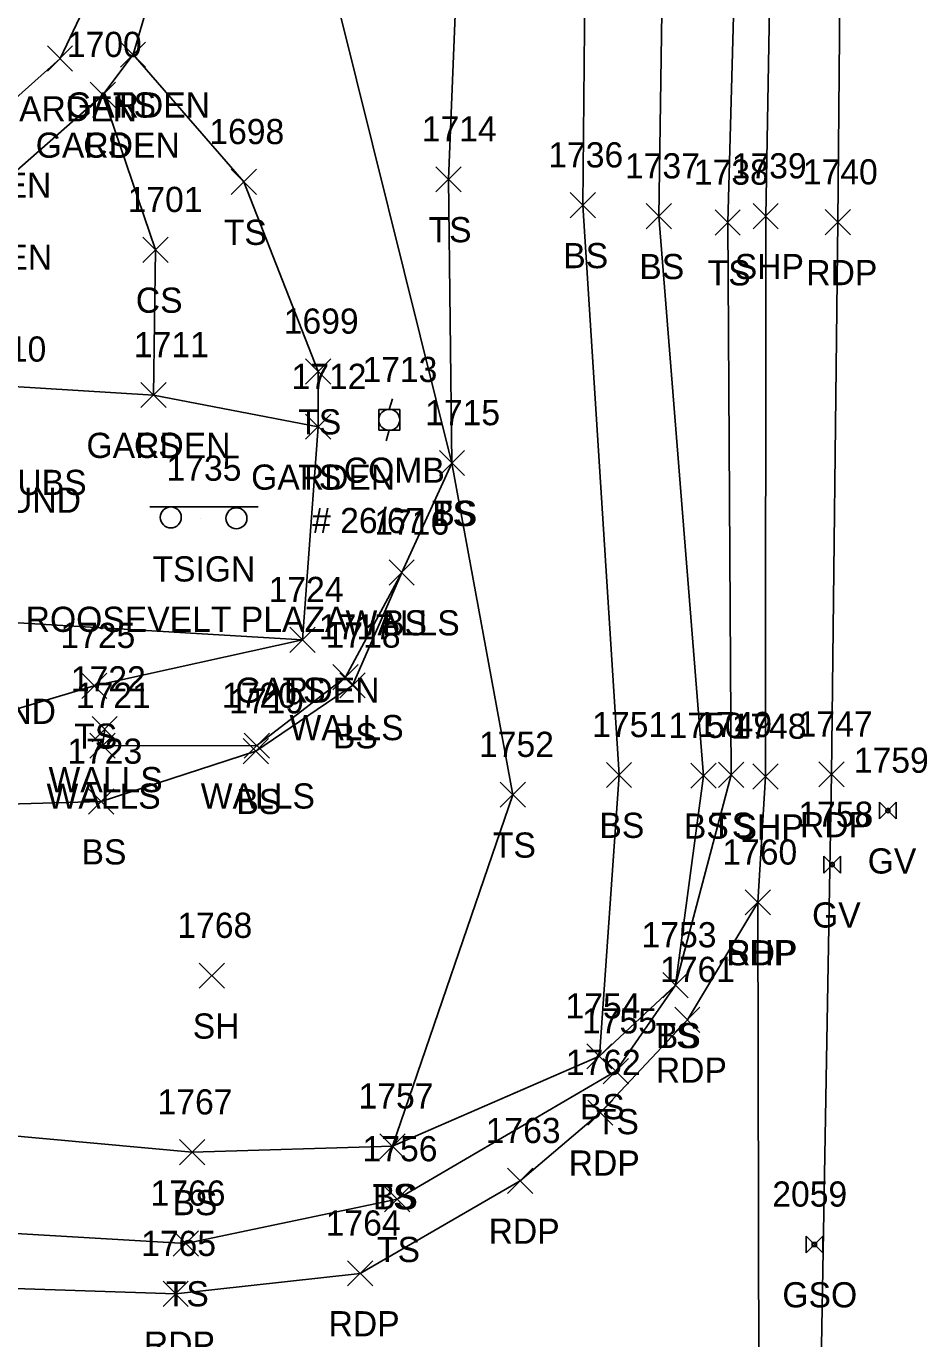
# Model space of a CAD drawing. Extents: x 1462089 to 1464015, y 730534 to 736144.
# Drawn here: x 1463139.5 to 1463210.3, y 735004.8 to 735109.1 of the extents above; entities that cross this region are included whole.
import ezdxf

# ---------------------------------------------------------------- set-up
doc = ezdxf.new("R2010")
doc.units = 0
for name, color, linetype in [('L_A', 7, 'Continuous'), ('L_C', 7, 'Continuous'), ('L_I', 7, 'Continuous'), ('L_TIC', 7, 'Continuous'), ('LAPB', 7, 'Continuous'), ('LELB', 7, 'Continuous'), ('LWS', 7, 'Continuous'), ('P_A', 7, 'Continuous'), ('P_I', 7, 'Continuous'), ('P_TIC', 7, 'Continuous'), ('PET', 7, 'Continuous'), ('PSP', 7, 'Continuous'), ('S_A', 7, 'Continuous'), ('S_C', 7, 'Continuous'), ('S_I', 7, 'Continuous'), ('SSGN', 7, 'Continuous'), ('U_A', 7, 'Continuous'), ('U_C', 7, 'Continuous'), ('U_I', 7, 'Continuous'), ('UGV', 7, 'Continuous'), ('UP', 7, 'Continuous'), ('UWV', 7, 'Continuous')]:
    doc.layers.add(name, color=color, linetype=linetype)

msp = doc.modelspace()

# ---------------------------------------------------------------- linework, layer by layer
at = {"layer": 'L_TIC'}
for points in [[(1463147.03, 735105.81), (1463149.03, 735107.81)], [(1463149.03, 735105.81), (1463147.03, 735107.81)], [(1463147.03, 735105.81), (1463149.03, 735107.81)], [(1463149.03, 735105.81), (1463147.03, 735107.81)], [(1463141.23, 735105.5), (1463143.23, 735107.5)], [(1463143.23, 735105.5), (1463141.23, 735107.5)], [(1463144.63, 735102.62), (1463146.63, 735104.62)], [(1463146.63, 735102.62), (1463144.63, 735104.62)], [(1463144.63, 735102.62), (1463146.63, 735104.62)], [(1463146.63, 735102.62), (1463144.63, 735104.62)], [(1463155.83, 735095.7), (1463157.83, 735097.7)], [(1463157.83, 735095.7), (1463155.83, 735097.7)], [(1463172.09, 735095.91), (1463174.09, 735097.91)], [(1463174.09, 735095.91), (1463172.09, 735097.91)], [(1463182.76, 735093.85), (1463184.76, 735095.85)], [(1463184.76, 735093.85), (1463182.76, 735095.85)], [(1463188.79, 735092.98), (1463190.79, 735094.98)], [(1463190.79, 735092.98), (1463188.79, 735094.98)], [(1463194.26, 735092.48), (1463196.26, 735094.48)], [(1463196.26, 735092.48), (1463194.26, 735094.48)], [(1463148.81, 735090.31), (1463150.81, 735092.31)], [(1463150.81, 735090.31), (1463148.81, 735092.31)], [(1463161.74, 735080.65), (1463163.74, 735082.65)], [(1463163.74, 735080.65), (1463161.74, 735082.65)], [(1463148.66, 735078.78), (1463150.66, 735080.78)], [(1463150.66, 735078.78), (1463148.66, 735080.78)], [(1463148.66, 735078.78), (1463150.66, 735080.78)], [(1463150.66, 735078.78), (1463148.66, 735080.78)], [(1463161.74, 735076.26), (1463163.74, 735078.26)], [(1463163.74, 735076.26), (1463161.74, 735078.26)], [(1463161.74, 735076.26), (1463163.74, 735078.26)], [(1463163.74, 735076.26), (1463161.74, 735078.26)], [(1463172.36, 735073.38), (1463174.36, 735075.38)], [(1463174.36, 735073.38), (1463172.36, 735075.38)], [(1463172.36, 735073.38), (1463174.36, 735075.38)], [(1463174.36, 735073.38), (1463172.36, 735075.38)], [(1463168.37, 735064.69), (1463170.37, 735066.69)], [(1463170.37, 735064.69), (1463168.37, 735066.69)], [(1463168.37, 735064.69), (1463170.37, 735066.69)], [(1463170.37, 735064.69), (1463168.37, 735066.69)], [(1463160.49, 735059.34), (1463162.49, 735061.34)], [(1463162.49, 735059.34), (1463160.49, 735061.34)], [(1463160.49, 735059.34), (1463162.49, 735061.34)], [(1463162.49, 735059.34), (1463160.49, 735061.34)], [(1463143.95, 735055.69), (1463145.95, 735057.69)], [(1463145.95, 735055.69), (1463143.95, 735057.69)], [(1463163.91, 735056.37), (1463165.91, 735058.37)], [(1463165.91, 735056.37), (1463163.91, 735058.37)], [(1463164.46, 735055.72), (1463166.46, 735057.72)], [(1463166.46, 735055.72), (1463164.46, 735057.72)], [(1463144.78, 735052.24), (1463146.78, 735054.24)], [(1463146.78, 735052.24), (1463144.78, 735054.24)], [(1463144.61, 735050.93), (1463146.61, 735052.93)], [(1463146.61, 735050.93), (1463144.61, 735052.93)], [(1463156.79, 735050.5), (1463158.79, 735052.5)], [(1463158.79, 735050.5), (1463156.79, 735052.5)], [(1463156.86, 735050.94), (1463158.86, 735052.94)], [(1463158.86, 735050.94), (1463156.86, 735052.94)], [(1463185.63, 735048.61), (1463187.63, 735050.61)], [(1463187.63, 735048.61), (1463185.63, 735050.61)], [(1463192.34, 735048.55), (1463194.34, 735050.55)], [(1463194.34, 735048.55), (1463192.34, 735050.55)], [(1463194.54, 735048.62), (1463196.54, 735050.62)], [(1463196.54, 735048.62), (1463194.54, 735050.62)], [(1463144.5, 735046.5), (1463146.5, 735048.5)], [(1463146.5, 735046.5), (1463144.5, 735048.5)], [(1463177.2, 735047.04), (1463179.2, 735049.04)], [(1463179.2, 735047.04), (1463177.2, 735049.04)], [(1463153.29, 735032.67), (1463155.29, 735034.67)], [(1463155.29, 735032.67), (1463153.29, 735034.67)], [(1463190.11, 735031.92), (1463192.11, 735033.92)], [(1463192.11, 735031.92), (1463190.11, 735033.92)], [(1463190.11, 735031.92), (1463192.11, 735033.92)], [(1463192.11, 735031.92), (1463190.11, 735033.92)], [(1463184.07, 735026.27), (1463186.07, 735028.27)], [(1463186.07, 735026.27), (1463184.07, 735028.27)], [(1463184.07, 735026.27), (1463186.07, 735028.27)], [(1463186.07, 735026.27), (1463184.07, 735028.27)], [(1463185.38, 735025.08), (1463187.38, 735027.08)], [(1463187.38, 735025.08), (1463185.38, 735027.08)], [(1463167.64, 735019.12), (1463169.64, 735021.12)], [(1463169.64, 735019.12), (1463167.64, 735021.12)], [(1463167.64, 735019.12), (1463169.64, 735021.12)], [(1463169.64, 735019.12), (1463167.64, 735021.12)], [(1463151.72, 735018.65), (1463153.72, 735020.65)], [(1463153.72, 735018.65), (1463151.72, 735020.65)], [(1463168.01, 735014.93), (1463170.01, 735016.93)], [(1463170.01, 735014.93), (1463168.01, 735016.93)], [(1463151.22, 735011.41), (1463153.22, 735013.41)], [(1463153.22, 735011.41), (1463151.22, 735013.41)]]:
    msp.add_lwpolyline(points, dxfattribs=at)
at = {"layer": 'LAPB'}
for points in [[(1463167.4, 735325.3), (1463170.45, 735325.82), (1463171.1, 735321.79), (1463167.53, 735290.69), (1463162.51, 735237.9), (1463159.38, 735202.81), (1463154.92, 735156.44), (1463152.22, 735131.47), (1463151.67, 735119.2), (1463148.03, 735106.81), (1463145.63, 735103.62), (1463135.49, 735094.72), (1463135.43, 735100.44), (1463142.23, 735106.5), (1463147.19, 735116.92)], [(1463132.11, 735080.84), (1463149.66, 735079.78), (1463162.74, 735077.26), (1463161.49, 735060.34), (1463130.45, 735062.18)]]:
    msp.add_lwpolyline(points, dxfattribs=at)
at = {"layer": 'LELB'}
for points in [[(1463231.13, 735553.2), (1463219.73, 735499.35), (1463218.06, 735477.58), (1463219.62, 735467.62), (1463217.32, 735453.77), (1463213, 735412.76), (1463211.19, 735365.65), (1463207.57, 735319.53), (1463204.72, 735284.77), (1463200.75, 735235.74), (1463198.61, 735200.32), (1463196.89, 735152.33), (1463195.26, 735093.48), (1463195.54, 735049.62), (1463191.11, 735032.92), (1463186.38, 735026.08), (1463169.01, 735015.93), (1463152.22, 735012.41), (1463106.31, 735015.09), (1463078.36, 735017.99), (1463050.15, 735020.48), (1463042.67, 735031.39), (1463039.52, 735041.31), (1463038.07, 735043.85)], [(1463168.22, 735472.13), (1463194.09, 735467.08), (1463204.5, 735461.37), (1463207.65, 735460.85), (1463210.02, 735460.87), (1463209.38, 735453.25), (1463206.15, 735413.21), (1463198.86, 735360.83), (1463200.51, 735352.21), (1463198.19, 735326.29), (1463191.41, 735287.36), (1463190.02, 735236.66), (1463187.37, 735201.98), (1463184.31, 735153.81), (1463183.76, 735094.85), (1463186.63, 735049.61), (1463185.07, 735027.27)], [(1463195.31, 735342.63), (1463193.2, 735325.86), (1463186.6, 735288.03), (1463181.92, 735235.07), (1463180.43, 735204.08), (1463175.39, 735153.73), (1463173.09, 735096.91), (1463173.36, 735074.38), (1463178.2, 735048.04), (1463168.64, 735020.12)], [(1463192.57, 735200.99), (1463190.63, 735151.59), (1463189.79, 735093.98), (1463193.34, 735049.55), (1463191.11, 735032.92), (1463185.07, 735027.27), (1463168.64, 735020.12), (1463152.72, 735019.65), (1463107.01, 735023.84), (1463078.95, 735030.11), (1463052.74, 735030.13), (1463045.89, 735042.21), (1463044.09, 735045.8)], [(1463151.67, 735119.2), (1463163.27, 735114.95), (1463173.36, 735074.38), (1463169.37, 735065.69), (1463165.46, 735056.72), (1463157.79, 735051.5), (1463145.5, 735047.5), (1463130.67, 735047.07), (1463113.56, 735049.6), (1463112.62, 735060.24), (1463120.44, 735076.35)], [(1463148.03, 735106.81), (1463156.83, 735096.7), (1463162.74, 735081.65), (1463162.74, 735077.26)], [(1463145.63, 735103.62), (1463149.81, 735091.31), (1463149.66, 735079.78)], [(1463161.49, 735060.34), (1463144.95, 735056.69), (1463130.98, 735052.53), (1463119.82, 735053.8), (1463122.46, 735064.63), (1463126.56, 735076.45)]]:
    msp.add_lwpolyline(points, dxfattribs=at)
at = {"layer": 'LWS'}
msp.add_lwpolyline([(1463169.37, 735065.69), (1463164.91, 735057.37), (1463157.86, 735051.94), (1463145.61, 735051.93), (1463145.78, 735053.24)], dxfattribs=at)
at = {"layer": 'P_TIC'}
for points in [[(1463197.28, 735092.98), (1463199.28, 735094.98)], [(1463199.28, 735092.98), (1463197.28, 735094.98)], [(1463203.01, 735092.5), (1463205.01, 735094.5)], [(1463205.01, 735092.5), (1463203.01, 735094.5)], [(1463197.26, 735048.48), (1463199.26, 735050.48)], [(1463199.26, 735048.48), (1463197.26, 735050.48)], [(1463202.51, 735048.66), (1463204.51, 735050.66)], [(1463204.51, 735048.66), (1463202.51, 735050.66)], [(1463196.66, 735038.49), (1463198.66, 735040.49)], [(1463198.66, 735038.49), (1463196.66, 735040.49)], [(1463196.66, 735038.49), (1463198.66, 735040.49)], [(1463198.66, 735038.49), (1463196.66, 735040.49)], [(1463191.06, 735029.17), (1463193.06, 735031.17)], [(1463193.06, 735029.17), (1463191.06, 735031.17)], [(1463184.14, 735021.79), (1463186.14, 735023.79)], [(1463186.14, 735021.79), (1463184.14, 735023.79)], [(1463177.78, 735016.38), (1463179.78, 735018.38)], [(1463179.78, 735016.38), (1463177.78, 735018.38)], [(1463165.07, 735009.03), (1463167.07, 735011.03)], [(1463167.07, 735009.03), (1463165.07, 735011.03)], [(1463150.41, 735007.41), (1463152.41, 735009.41)], [(1463152.41, 735007.41), (1463150.41, 735009.41)]]:
    msp.add_lwpolyline(points, dxfattribs=at)
at = {"layer": 'PET'}
for points in [[(1463231.54, 735502.9), (1463225.18, 735462.15), (1463220.16, 735414.55), (1463216.67, 735366.03), (1463213.86, 735320.54), (1463211.78, 735284.44), (1463208.46, 735235.21), (1463206.06, 735200.07), (1463204.55, 735152.7), (1463204.01, 735093.5), (1463203.51, 735049.66), (1463202.51, 734992.12), (1463204, 734960.4), (1463204.3, 734923.21), (1463204.35, 734878.71), (1463204.37, 734841.23), (1463204.71, 734797.84), (1463205.78, 734749.61)], [(1463197.66, 735039.49), (1463192.06, 735030.17), (1463185.14, 735022.79), (1463178.78, 735017.38), (1463166.07, 735010.03), (1463151.41, 735008.41), (1463105.92, 735009.91), (1463077.75, 735011.63), (1463054.52, 735012.42), (1463018.78, 735016.79), (1462981.48, 735020.92), (1462957.35, 735023.3), (1462938.48, 735025.54), (1462893.76, 735030.11)]]:
    msp.add_lwpolyline(points, dxfattribs=at)
at = {"layer": 'PSP'}
msp.add_lwpolyline([(1463227.64, 735503.57), (1463221.36, 735462.15), (1463215.73, 735410.01), (1463213.65, 735365.72), (1463210.04, 735320.15), (1463207.12, 735284.94), (1463203.09, 735235.35), (1463200.68, 735200.73), (1463199.32, 735152.81), (1463198.28, 735093.98), (1463198.26, 735049.48), (1463197.66, 735039.49), (1463197.75, 734989.04), (1463198.92, 734978.2), (1463198.51, 734929.67), (1463198.65, 734878.82), (1463198.97, 734841.36), (1463199.84, 734798.03), (1463200.23, 734750.21)], dxfattribs=at)
at = {"layer": 'SSGN'}
for p, q in [((1463149.37, 735070.89), (1463157.97, 735070.89)), ((1463153.39, 735069.99), (1463153.39, 735069.99))]:
    msp.add_line(p, q, dxfattribs=at)
for centre in [(1463151.03, 735070.06), (1463156.24, 735069.99)]:
    msp.add_circle(centre, 0.833, dxfattribs=at)
at = {"layer": 'UGV'}
for p, q in [((1463201.48, 735012.99), (1463202.81, 735011.66)), ((1463202.81, 735012.99), (1463201.48, 735011.66))]:
    msp.add_line(p, q, dxfattribs=at)
for points in [[(1463201.48, 735012.99), (1463201.48, 735011.66)], [(1463202.81, 735011.66), (1463202.81, 735012.99)]]:
    msp.add_lwpolyline(points, dxfattribs=at)
msp.add_lwpolyline([(1463202.31, 735012.49), (1463201.98, 735012.49), (1463201.98, 735012.16), (1463202.31, 735012.16)], close=True, dxfattribs=at)
at = {"layer": 'UP'}
for p, q in [((1463168.63, 735079.48), (1463168.38, 735078.64)), ((1463167.55, 735076.98), (1463167.55, 735078.64)), ((1463167.55, 735078.64), (1463169.21, 735078.64)), ((1463169.21, 735078.64), (1463169.21, 735076.98)), ((1463168.38, 735077.81), (1463168.38, 735077.81)), ((1463169.21, 735076.98), (1463167.55, 735076.98)), ((1463168.13, 735076.14), (1463168.38, 735076.98))]:
    msp.add_line(p, q, dxfattribs=at)
msp.add_circle((1463168.38, 735077.81), 0.833, dxfattribs=at)
at = {"layer": 'UWV'}
for p, q in [((1463207.32, 735047.45), (1463208.65, 735046.12)), ((1463208.65, 735047.45), (1463207.32, 735046.12)), ((1463202.9, 735043.16), (1463204.23, 735041.82)), ((1463204.23, 735043.16), (1463202.9, 735041.82))]:
    msp.add_line(p, q, dxfattribs=at)
for points in [[(1463207.32, 735047.45), (1463207.32, 735046.12)], [(1463208.65, 735046.12), (1463208.65, 735047.45)], [(1463202.9, 735043.16), (1463202.9, 735041.82)], [(1463204.23, 735041.82), (1463204.23, 735043.16)]]:
    msp.add_lwpolyline(points, dxfattribs=at)
for centre in [(1463207.98, 735046.78), (1463203.56, 735042.49)]:
    msp.add_circle(centre, 0.167, dxfattribs=at)

# ---------------------------------------------------------------- texts
at = {"layer": 'L_A'}
for s, p in [('GARDEN', (1463136.9, 735101.5)), ('GARDEN', (1463142.7, 735101.81)), ('TS', (1463146.44, 735101.81)), ('GARDEN', (1463140.3, 735098.62)), ('CS', (1463144.07, 735098.62)), ('GARDEN', (1463130.1, 735095.44)), ('TS', (1463155.24, 735091.7)), ('TS', (1463171.5, 735091.91)), ('GARDEN', (1463130.16, 735089.72)), ('BS', (1463182.2, 735089.85)), ('BS', (1463188.24, 735088.98)), ('TS', (1463193.67, 735088.48)), ('CS', (1463148.25, 735086.31)), ('TS', (1463161.15, 735076.65)), ('GARDEN', (1463144.33, 735074.78)), ('CS', (1463148.1, 735074.78)), ('GARDEN', (1463157.41, 735072.26)), ('TS', (1463161.15, 735072.26)), ('TS', (1463171.77, 735069.38)), ('BS', (1463171.8, 735069.38)), ('WALLS', (1463164.91, 735060.69)), ('BS', (1463167.81, 735060.69)), ('GARDEN', (1463156.16, 735055.34)), ('TS', (1463159.9, 735055.34)), ('WALLS', (1463160.46, 735052.37)), ('TS', (1463143.36, 735051.69)), ('BS', (1463163.9, 735051.72)), ('WALLS', (1463141.32, 735048.24)), ('WALLS', (1463141.16, 735046.93)), ('WALLS', (1463153.41, 735046.94)), ('BS', (1463156.23, 735046.5)), ('BS', (1463185.07, 735044.61)), ('BS', (1463191.78, 735044.55)), ('TS', (1463193.95, 735044.62)), ('TS', (1463176.61, 735043.04)), ('BS', (1463143.94, 735042.5)), ('SH', (1463152.77, 735028.67)), ('TS', (1463189.52, 735027.92)), ('BS', (1463189.55, 735027.92)), ('BS', (1463183.51, 735022.27)), ('BS', (1463183.51, 735022.27)), ('TS', (1463184.79, 735021.08)), ('TS', (1463167.05, 735015.12)), ('BS', (1463167.08, 735015.12)), ('BS', (1463151.16, 735014.65)), ('TS', (1463167.41, 735010.93)), ('TS', (1463150.63, 735007.41))]:
    msp.add_text(s, height=2, dxfattribs=at).set_placement(p)
at = {"layer": 'L_C'}
msp.add_text('FLOWERS SHRUBS', height=2, dxfattribs=at).set_placement((1463119.23, 735071.84))
msp.add_text('FLOWERS SHRUBS', height=2, dxfattribs=at).set_placement((1463119.23, 735071.84))
at = {"layer": 'L_I'}
for s, p in [('1700', (1463142.77, 735106.62)), ('1700', (1463142.77, 735106.62)), ('1698', (1463154.09, 735099.7)), ('1714', (1463170.96, 735099.91)), ('1736', (1463181.01, 735097.85)), ('1737', (1463187.1, 735096.98)), ('1738', (1463192.57, 735096.48)), ('1701', (1463147.6, 735094.31)), ('1699', (1463160, 735084.65)), ('1711', (1463148.1, 735082.78)), ('1711', (1463148.1, 735082.78)), ('1712', (1463160.62, 735080.26)), ('1712', (1463160.62, 735080.26)), ('1715', (1463171.23, 735077.38)), ('1715', (1463171.23, 735077.38)), ('1716', (1463167.19, 735068.69)), ('1716', (1463167.19, 735068.69)), ('1724', (1463158.8, 735063.34)), ('1724', (1463158.8, 735063.34)), ('1725', (1463142.26, 735059.69)), ('1717', (1463162.79, 735060.37)), ('1718', (1463163.33, 735059.72)), ('1722', (1463143.09, 735056.24)), ('1721', (1463143.49, 735054.93)), ('1720', (1463155.09, 735054.94)), ('1719', (1463155.66, 735054.5)), ('1751', (1463184.5, 735052.61)), ('1750', (1463190.56, 735052.55)), ('1749', (1463192.84, 735052.62)), ('1723', (1463142.81, 735050.5)), ('1752', (1463175.51, 735051.04)), ('1768', (1463151.55, 735036.67)), ('1753', (1463188.42, 735035.92)), ('1753', (1463188.42, 735035.92)), ('1754', (1463182.38, 735030.27)), ('1754', (1463182.38, 735030.27)), ('1755', (1463183.69, 735029.08)), ('1767', (1463149.98, 735022.65)), ('1757', (1463165.94, 735023.12)), ('1757', (1463165.94, 735023.12)), ('1756', (1463166.26, 735018.93)), ('1766', (1463149.42, 735015.41))]:
    msp.add_text(s, height=2, dxfattribs=at).set_placement(p)
at = {"layer": 'P_A'}
for s, p in [('SHP', (1463195.82, 735088.98)), ('RDP', (1463201.5, 735088.5)), ('SHP', (1463195.8, 735044.48)), ('RDP', (1463201, 735044.66)), ('SHP', (1463195.19, 735034.49)), ('RDP', (1463195.15, 735034.49)), ('RDP', (1463189.55, 735025.17)), ('RDP', (1463182.63, 735017.79)), ('RDP', (1463176.27, 735012.38)), ('RDP', (1463163.56, 735005.03)), ('RDP', (1463148.89, 735003.41))]:
    msp.add_text(s, height=2, dxfattribs=at).set_placement(p)
at = {"layer": 'P_I'}
for s, p in [('1739', (1463195.58, 735096.98)), ('1740', (1463201.23, 735096.5)), ('1748', (1463195.57, 735052.48)), ('1747', (1463200.82, 735052.66)), ('1760', (1463194.83, 735042.49)), ('1760', (1463194.83, 735042.49)), ('1761', (1463189.89, 735033.17)), ('1762', (1463182.4, 735025.79)), ('1763', (1463176.04, 735020.38)), ('1764', (1463163.33, 735013.03)), ('1765', (1463148.67, 735011.41))]:
    msp.add_text(s, height=2, dxfattribs=at).set_placement(p)
at = {"layer": 'S_A'}
msp.add_text('TSIGN', height=2, dxfattribs=at).set_placement((1463149.57, 735064.97))
at = {"layer": 'S_C'}
msp.add_text('ROOSEVELT PLAZA', height=2, dxfattribs=at).set_placement((1463139.5, 735060.97))
at = {"layer": 'S_I'}
msp.add_text('1735', height=2, dxfattribs=at).set_placement((1463150.69, 735072.97))
at = {"layer": 'U_A'}
for s, p in [('COMB', (1463164.77, 735072.81)), ('GV', (1463206.38, 735041.78)), ('GV', (1463201.96, 735037.49)), ('GSO', (1463199.6, 735007.33))]:
    msp.add_text(s, height=2, dxfattribs=at).set_placement(p)
at = {"layer": 'U_C'}
for s, p in [('GROUND', (1463132.01, 735070.43)), ('# 26/67', (1463162.25, 735068.81)), ('GROUND', (1463130.02, 735053.66))]:
    msp.add_text(s, height=2, dxfattribs=at).set_placement(p)
at = {"layer": 'U_I'}
for s, p in [('1710', (1463135.19, 735082.43)), ('1713', (1463166.25, 735080.81)), ('1759', (1463205.28, 735049.78)), ('1758', (1463200.87, 735045.49)), ('2059', (1463198.8, 735015.33))]:
    msp.add_text(s, height=2, dxfattribs=at).set_placement(p)

doc.saveas('drawing.dxf')
